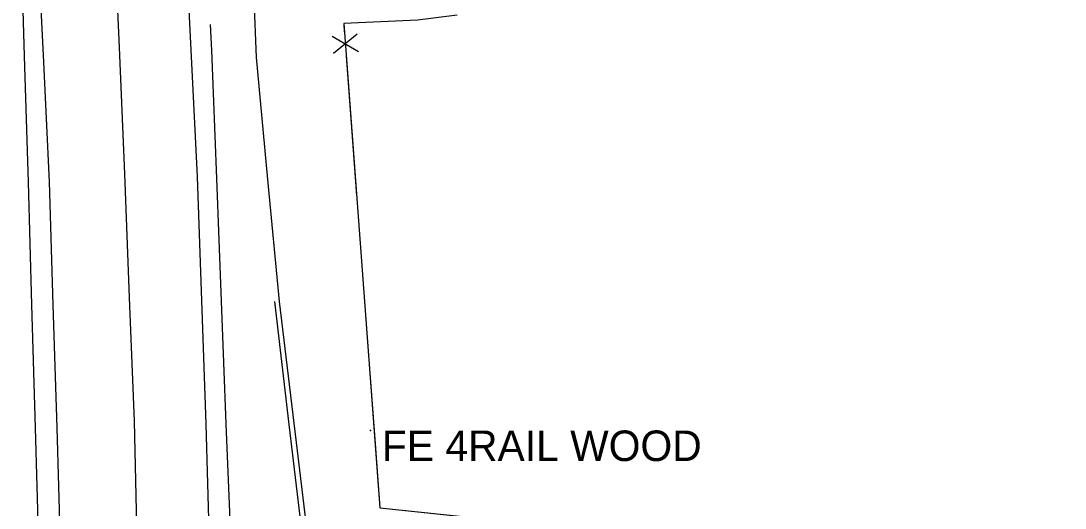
# Model space of a CAD drawing. Extents: x 954793 to 988390, y 1867850 to 1924428.
# Drawn here: x 958215.5 to 958386.5, y 1917826.4 to 1917906.2 of the extents above; entities that cross this region are included whole.
import ezdxf

# ---------------------------------------------------------------- set-up
doc = ezdxf.new("R2010")
doc.units = 0
for name, color, linetype in [('S_DITCHLINE', 7, 'Continuous'), ('S_EDGE_PAVEMENT', 7, 'Continuous'), ('S_FENCE', 7, 'Continuous'), ('S_MSC_PT_SYM', 7, 'Continuous'), ('S_PAVEMENT_CROWN', 7, 'Continuous'), ('S_SHOULDER', 7, 'Continuous'), ('S_SURVEY_TEXT_ANNOT', 7, 'Continuous')]:
    doc.layers.add(name, color=color, linetype=linetype)

msp = doc.modelspace()

# ---------------------------------------------------------------- linework, layer by layer
at = {"layer": 'S_DITCHLINE'}
for points in [[(958262.66, 1917820.37), (958260.26, 1917840.3), (958257.85, 1917860.23), (958255.99, 1917880.22), (958254.12, 1917900.21), (958253.33, 1917919.46), (958252.53, 1917938.71), (958250.04, 1917963.01), (958247.55, 1917987.31), (958244.63, 1918011), (958241.77, 1918020.45)], [(958261.86, 1917819.96), (958259.47, 1917840.09), (958257.09, 1917860.22)]]:
    msp.add_lwpolyline(points, dxfattribs=at)
at = {"layer": 'S_EDGE_PAVEMENT'}
for points in [[(958254.15, 1917494.46), (958253.63, 1917515.53), (958253.1, 1917536.59), (958252.75, 1917553.72), (958252.4, 1917570.85), (958251.87, 1917590.63), (958251.34, 1917610.41), (958250.86, 1917630.76), (958250.38, 1917651.11), (958250.1, 1917671.33), (958249.81, 1917691.54), (958249.38, 1917705.02), (958248.94, 1917718.49), (958248.42, 1917739.3), (958247.9, 1917760.12), (958247.46, 1917780.68), (958247.02, 1917801.24), (958246.43, 1917820.7), (958245.85, 1917840.15), (958245.15, 1917860.4), (958244.46, 1917880.66), (958243.41, 1917901.44), (958242.35, 1917922.21)], [(958230.25, 1917493.53), (958229.73, 1917515.08), (958229.21, 1917536.62), (958228.67, 1917554.36), (958228.13, 1917572.09), (958227.73, 1917591), (958227.33, 1917609.91), (958226.9, 1917630.37), (958226.47, 1917650.82), (958225.91, 1917671.3), (958225.35, 1917691.77), (958225.04, 1917704.76), (958224.72, 1917717.76), (958224.21, 1917739.24), (958223.69, 1917760.72), (958223.13, 1917780.94), (958222.57, 1917801.16), (958222.01, 1917820.33), (958221.44, 1917839.51), (958220.83, 1917859.67), (958220.21, 1917879.84), (958219.2, 1917900.57), (958218.18, 1917921.3)]]:
    msp.add_lwpolyline(points, dxfattribs=at)
at = {"layer": 'S_FENCE'}
for p, q in [((958266.49, 1917903.71), (958270.79, 1917901.16)), ((958270.58, 1917904.01), (958266.7, 1917900.86))]:
    msp.add_line(p, q, dxfattribs=at)
for points in [[(958287, 1917907.13), (958280.49, 1917906.29), (958268.39, 1917905.75), (958268.49, 1917904.42)], [(958287, 1917907.13), (958280.49, 1917906.29), (958268.39, 1917905.75), (958274.29, 1917826.45)], [(958268.79, 1917900.45), (958270.27, 1917880.58)], [(958270.27, 1917880.58), (958270.5, 1917877.51)], [(958272.28, 1917853.55), (958273.52, 1917836.88)], [(958273.52, 1917836.88), (958274.29, 1917826.45)], [(958274.29, 1917826.45), (958294.19, 1917824.35)], [(958274.29, 1917826.45), (958308.07, 1917822.89), (958386.54, 1917817.73)]]:
    msp.add_lwpolyline(points, dxfattribs=at)
at = {"layer": 'S_MSC_PT_SYM'}
msp.add_lwpolyline([(958272.78, 1917839.09), (958272.78, 1917839.14), (958272.78, 1917839.09), (958272.73, 1917839.09), (958272.78, 1917839.09), (958272.78, 1917839.04), (958272.78, 1917839.09), (958272.83, 1917839.09)], close=True, dxfattribs=at)
msp.add_lwpolyline([(958272.78, 1917839.09), (958272.78, 1917839.14), (958272.78, 1917839.09), (958272.73, 1917839.09), (958272.78, 1917839.09), (958272.78, 1917839.04), (958272.78, 1917839.09), (958272.83, 1917839.09)], close=True, dxfattribs=at)
msp.add_lwpolyline([(958272.78, 1917839.09), (958272.78, 1917839.14), (958272.78, 1917839.09), (958272.73, 1917839.09), (958272.78, 1917839.09), (958272.78, 1917839.04), (958272.78, 1917839.09), (958272.83, 1917839.09)], dxfattribs=at)
at = {"layer": 'S_PAVEMENT_CROWN'}
msp.add_lwpolyline([(958242.58, 1917494.41), (958242.07, 1917515.54), (958241.57, 1917536.67), (958241.05, 1917554.47), (958240.54, 1917572.27), (958240.15, 1917590.89), (958239.76, 1917609.51), (958239.32, 1917630.04), (958238.89, 1917650.58), (958238.23, 1917671.25), (958237.57, 1917691.92), (958237.31, 1917704.64), (958237.04, 1917717.36), (958236.63, 1917738.74), (958236.21, 1917760.12), (958235.63, 1917780.83), (958235.05, 1917801.54), (958234.59, 1917821.09), (958234.13, 1917840.64), (958233.32, 1917860.9), (958232.52, 1917881.15), (958231.65, 1917901.84), (958230.77, 1917922.53)], dxfattribs=at)
at = {"layer": 'S_SHOULDER'}
for points in [[(958223.1, 1917650.8), (958222.7, 1917671.22), (958222.31, 1917691.64), (958221.87, 1917704.84), (958221.44, 1917718.05), (958220.87, 1917739.36), (958220.31, 1917760.67), (958219.66, 1917780.86), (958219.01, 1917801.06), (958218.46, 1917820.3), (958217.9, 1917839.54), (958217.33, 1917859.66), (958216.76, 1917879.79), (958216.14, 1917900.44), (958215.52, 1917921.09)], [(958253.22, 1917743.18), (958251.42, 1917760.37), (958251.06, 1917774.46), (958250.7, 1917788.55), (958252.84, 1917795.01), (958252.84, 1917815.58), (958249.92, 1917821.78), (958249.16, 1917840.21), (958248.39, 1917860.29), (958247.62, 1917880.36), (958246.77, 1917901.32), (958246.6, 1917905.58)]]:
    msp.add_lwpolyline(points, dxfattribs=at)

# ---------------------------------------------------------------- texts
at = {"layer": 'S_SURVEY_TEXT_ANNOT'}
msp.add_text(' FE 4RAIL WOOD', height=5, dxfattribs=at).set_placement((958272.78, 1917834.09))

doc.saveas('drawing.dxf')
